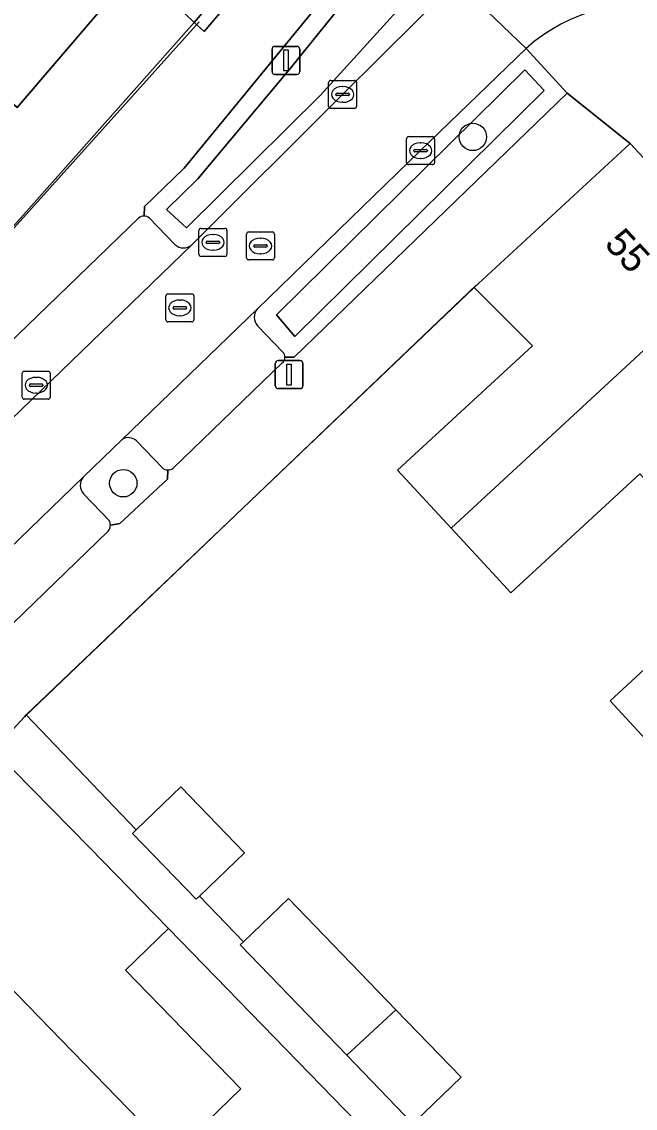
# Model space of a CAD drawing. Extents: x 159716 to 160783, y 383290 to 384031.
# Drawn here: x 160391.03 to 160412.95, y 383611.06 to 383649.89 of the extents above; entities that cross this region are included whole.
import ezdxf

# ---------------------------------------------------------------- set-up
doc = ezdxf.new("R2010")
doc.units = 0
for name, color, linetype in [('IMGEO_Boom', 7, 'Continuous'), ('IMGEO_Erf', 7, 'Continuous'), ('IMGEO_Groenvoorziening', 7, 'Continuous'), ('IMGEO_Kolk', 7, 'Continuous'), ('IMGEO_Lichtmast', 7, 'Continuous'), ('IMGEO_Muur', 7, 'Continuous'), ('IMGEO_Pand', 7, 'Continuous'), ('IMGEO_Pand_nummerreeks', 7, 'Continuous'), ('IMGEO_Parkeervlak_open', 7, 'Continuous'), ('IMGEO_Rijbaan_lokaal_open', 7, 'Continuous'), ('IMGEO_Rioolput', 7, 'Continuous'), ('IMGEO_Voetpad_open', 7, 'Continuous')]:
    doc.layers.add(name, color=color, linetype=linetype)

msp = doc.modelspace()

# ---------------------------------------------------------------- linework, layer by layer
at = {"layer": 'IMGEO_Boom'}
for centre in [(160407.146, 383645.773), (160394.656, 383633.396)]:
    msp.add_circle(centre, 0.489, dxfattribs=at)
at = {"layer": 'IMGEO_Erf'}
for points in [[(160363.424, 383656.017), (160374.313, 383645.169), (160376.06, 383646.857), (160378.36, 383644.475), (160381.922, 383640.787), (160384.197, 383638.431), (160382.614, 383636.901), (160384.239, 383635.282), (160397.191, 383649.866), (160397.115, 383649.931)], [(160395.121, 383651.808), (160390.868, 383646.828), (160388.712, 383648.669), (160387.066, 383650.075)], [(160413.12, 383633.736), (160408.508, 383629.478), (160407.851, 383630.189), (160406.37, 383631.793), (160404.46, 383633.863), (160409.273, 383638.305), (160407.196, 383640.387), (160391.191, 383625.117), (160395.117, 383621.009), (160396.709, 383622.544), (160398.982, 383620.189), (160397.38, 383618.642), (160398.946, 383617.003), (160400.557, 383618.557), (160404.398, 383614.578), (160406.727, 383612.166), (160405.085, 383610.58), (160406.942, 383608.637), (160408.595, 383610.231), (160412.256, 383606.439), (160414.358, 383604.26), (160412.676, 383602.637), (160413.594, 383601.677)], [(160414.037, 383623.475), (160412.055, 383625.623), (160416.674, 383629.886)], [(160382.805, 383579.972), (160410.87, 383600.045), (160412.23, 383601.067), (160396.267, 383617.485), (160394.739, 383615.995), (160398.86, 383611.757), (160396.431, 383609.395), (160393.88, 383606.915), (160389.7, 383611.214), (160388.378, 383609.929), (160386.887, 383608.478), (160391.009, 383604.238), (160388.628, 383601.923), (160386.126, 383599.49), (160381.946, 383603.789), (160380.575, 383602.456), (160384.759, 383598.117), (160382.49, 383595.911), (160378.318, 383600.238), (160376.63, 383598.596), (160373.926, 383601.377), (160370.406, 383605.011)]]:
    msp.add_lwpolyline(points, dxfattribs=at)
at = {"layer": 'IMGEO_Groenvoorziening'}
for points in [[(160402.445, 383655.31), (160402.121, 383655.627), (160397.191, 383649.866), (160397.544, 383649.543)], [(160405.493, 383651.555), (160404.136, 383652.578), (160400.636, 383648.235), (160397.321, 383644.282), (160396.198, 383643.186), (160396.913, 383642.522), (160401.707, 383647.266), (160404.793, 383650.658)], [(160404.136, 383652.578), (160405.493, 383651.555), (160404.793, 383650.658), (160401.707, 383647.266), (160396.913, 383642.522), (160396.198, 383643.186), (160397.321, 383644.282), (160400.636, 383648.235)], [(160409.701, 383647.438), (160409.006, 383648.172), (160400.126, 383639.411), (160400.789, 383638.646)], [(160409.006, 383648.172), (160409.701, 383647.438), (160400.789, 383638.646), (160400.126, 383639.411)]]:
    msp.add_lwpolyline(points, close=True, dxfattribs=at)
for points in [[(160405.174, 383649.948), (160406.534, 383651.357), (160404.075, 383653.502), (160396.831, 383644.658), (160395.41, 383643.282), (160395.399, 383642.946)], [(160397.106, 383641.919), (160402.493, 383647.292), (160405.174, 383649.948)], [(160410.515, 383647.343), (160409.048, 383648.938), (160405.28, 383645.284), (160399.437, 383639.623)], [(160400.434, 383637.899), (160400.761, 383637.906), (160410.515, 383647.343)], [(160395.591, 383642.868), (160396.498, 383641.929)], [(160399.447, 383639.025), (160400.355, 383638.087)], [(160394.619, 383634.96), (160393.219, 383633.609)], [(160396.056, 383633.945), (160395.124, 383634.911)], [(160394.194, 383631.893), (160394.538, 383631.952), (160396.237, 383633.548), (160396.243, 383633.871)], [(160393.237, 383633.018), (160394.161, 383632.053)]]:
    msp.add_lwpolyline(points, dxfattribs=at)
for centre, radius, start, end in [((160395.394, 383642.658), 0.288, 46.7768, 89.0043), ((160396.808, 383642.26), 0.453, 226.9113, 311.2042), ((160399.813, 383639.33), 0.476, 142.0713, 219.8448), ((160400.177, 383637.902), 0.257, 359.4346, 46.151), ((160394.842, 383634.628), 0.399, 45.0318, 123.8841), ((160396.254, 383634.172), 0.301, 228.9204, 267.9), ((160393.569, 383633.324), 0.451, 140.7937, 222.6953), ((160393.846, 383631.905), 0.348, 358.0982, 25.2095)]:
    msp.add_arc(centre, radius, start, end, dxfattribs=at)
at = {"layer": 'IMGEO_Kolk'}
for p, q in [((160402.067, 383647.792), (160402.919, 383647.792)), ((160401.992, 383646.866), (160401.992, 383647.718)), ((160402.48, 383647.572), (160402.505, 383647.572)), ((160402.993, 383647.718), (160402.993, 383646.866)), ((160402.251, 383647.286), (160402.251, 383647.298)), ((160402.689, 383647.249), (160402.291, 383647.249)), ((160402.294, 383647.335), (160402.692, 383647.335)), ((160402.503, 383647.012), (160402.478, 383647.012)), ((160402.735, 383647.298), (160402.735, 383647.286)), ((160402.919, 383646.792), (160402.067, 383646.792)), ((160404.779, 383644.858), (160404.779, 383645.71)), ((160404.854, 383645.784), (160405.706, 383645.784)), ((160405.267, 383645.564), (160405.292, 383645.564)), ((160405.78, 383645.71), (160405.78, 383644.858)), ((160405.038, 383645.278), (160405.038, 383645.29)), ((160405.476, 383645.241), (160405.078, 383645.241)), ((160405.081, 383645.327), (160405.479, 383645.327)), ((160405.522, 383645.29), (160405.522, 383645.278)), ((160405.706, 383644.784), (160404.854, 383644.784)), ((160405.29, 383645.004), (160405.265, 383645.004)), ((160391.044, 383636.475), (160391.044, 383637.327)), ((160391.119, 383637.401), (160391.971, 383637.401)), ((160392.045, 383637.327), (160392.045, 383636.475)), ((160391.346, 383636.944), (160391.744, 383636.944)), ((160391.532, 383637.181), (160391.557, 383637.181)), ((160391.303, 383636.895), (160391.303, 383636.907)), ((160391.741, 383636.858), (160391.343, 383636.858)), ((160391.555, 383636.621), (160391.53, 383636.621)), ((160391.787, 383636.907), (160391.787, 383636.895)), ((160391.971, 383636.401), (160391.119, 383636.401))]:
    msp.add_line(p, q, dxfattribs=at)
for points in [[(160402.067, 383647.792), (160402.919, 383647.792)], [(160401.992, 383646.866), (160401.992, 383647.718)], [(160402.993, 383647.718), (160402.993, 383646.866)], [(160402.919, 383646.792), (160402.067, 383646.792)], [(160404.779, 383644.858), (160404.779, 383645.71)], [(160404.854, 383645.784), (160405.706, 383645.784)], [(160405.78, 383645.71), (160405.78, 383644.858)], [(160405.706, 383644.784), (160404.854, 383644.784)], [(160391.044, 383636.475), (160391.044, 383637.327)], [(160391.119, 383637.401), (160391.971, 383637.401)], [(160392.045, 383637.327), (160392.045, 383636.475)], [(160391.971, 383636.401), (160391.119, 383636.401)]]:
    msp.add_lwpolyline(points, dxfattribs=at)
for centre, radius, start, end in [((160402.069, 383647.716), 0.0765, 91.552, 178.448), ((160402.069, 383647.716), 0.0765, 91.552, 178.448), ((160402.917, 383647.716), 0.0765, 1.552, 88.448), ((160402.917, 383647.716), 0.0765, 1.552, 88.448), ((160402.291, 383647.295), 0.0403, 85.8775, 175.7526), ((160402.288, 383647.285), 0.0366, 178.938, 274.7102), ((160402.692, 383647.292), 0.043, 264.8664, 352.4533), ((160402.696, 383647.297), 0.0386, 1.7309, 96.639), ((160402.069, 383646.868), 0.0765, 181.552, 268.448), ((160402.069, 383646.868), 0.0765, 181.552, 268.448), ((160402.917, 383646.868), 0.0765, 271.552, 358.448), ((160402.917, 383646.868), 0.0765, 271.552, 358.448), ((160404.856, 383645.708), 0.0765, 91.552, 178.448), ((160404.856, 383645.708), 0.0765, 91.552, 178.448), ((160405.704, 383645.708), 0.0765, 1.552, 88.448), ((160405.704, 383645.708), 0.0765, 1.552, 88.448), ((160405.078, 383645.287), 0.0403, 85.8775, 175.7526), ((160405.075, 383645.277), 0.0366, 178.938, 274.7102), ((160405.479, 383645.284), 0.043, 264.8664, 352.4533), ((160405.483, 383645.289), 0.0386, 1.7309, 96.639), ((160404.856, 383644.86), 0.0765, 181.552, 268.448), ((160404.856, 383644.86), 0.0765, 181.552, 268.448), ((160405.704, 383644.86), 0.0765, 271.552, 358.448), ((160405.704, 383644.86), 0.0765, 271.552, 358.448), ((160391.121, 383637.325), 0.0765, 91.552, 178.448), ((160391.121, 383637.325), 0.0765, 91.552, 178.448), ((160391.969, 383637.325), 0.0765, 1.552, 88.448), ((160391.969, 383637.325), 0.0765, 1.552, 88.448), ((160391.343, 383636.904), 0.0403, 85.8775, 175.7526), ((160391.748, 383636.906), 0.0386, 1.7309, 96.639), ((160391.34, 383636.894), 0.0366, 178.938, 274.7102), ((160391.744, 383636.901), 0.043, 264.8664, 352.4533), ((160391.121, 383636.477), 0.0765, 181.552, 268.448), ((160391.121, 383636.477), 0.0765, 181.552, 268.448), ((160391.969, 383636.477), 0.0765, 271.552, 358.448), ((160391.969, 383636.477), 0.0765, 271.552, 358.448)]:
    msp.add_arc(centre, radius, start, end, dxfattribs=at)
for centre, major_axis, ratio, start_param, end_param in [((160402.479, 383647.292), (-0.387, 0.002), 0.722429, 4.712389, 7.853982), ((160402.504, 383647.292), (-0.39, 0.002), 0.717154, 1.570796, 4.712389), ((160405.266, 383645.284), (-0.387, 0.002), 0.722429, 4.712389, 7.853982), ((160405.291, 383645.284), (-0.39, 0.002), 0.717154, 1.570796, 4.712389), ((160391.531, 383636.901), (-0.387, 0.002), 0.722429, 4.712389, 7.853982), ((160391.556, 383636.901), (-0.39, 0.002), 0.717154, 1.570796, 4.712389)]:
    msp.add_ellipse(centre, major_axis=major_axis, ratio=ratio, start_param=start_param, end_param=end_param, dxfattribs=at)
at = {"layer": 'IMGEO_Lichtmast'}
for p, q in [((160400.072, 383649.008), (160400.862, 383649.008)), ((160400.862, 383649.008), (160400.072, 383649.008)), ((160399.972, 383648.108), (160399.972, 383648.908)), ((160399.972, 383648.908), (160399.972, 383648.108)), ((160400.962, 383648.908), (160400.962, 383648.108)), ((160400.962, 383648.108), (160400.962, 383648.908)), ((160400.862, 383648.008), (160400.072, 383648.008)), ((160400.072, 383648.008), (160400.862, 383648.008)), ((160400.185, 383637.779), (160400.975, 383637.779)), ((160400.975, 383637.779), (160400.185, 383637.779)), ((160400.085, 383636.879), (160400.085, 383637.679)), ((160400.085, 383637.679), (160400.085, 383636.879)), ((160401.075, 383637.679), (160401.075, 383636.879)), ((160401.075, 383636.879), (160401.075, 383637.679)), ((160400.975, 383636.779), (160400.185, 383636.779)), ((160400.185, 383636.779), (160400.975, 383636.779))]:
    msp.add_line(p, q, dxfattribs=at)
for points in [[(160400.392, 383648.883), (160400.542, 383648.883), (160400.542, 383648.133), (160400.392, 383648.133), (160400.392, 383648.883)], [(160400.505, 383637.654), (160400.655, 383637.654), (160400.655, 383636.904), (160400.505, 383636.904), (160400.505, 383637.654)]]:
    msp.add_lwpolyline(points, dxfattribs=at)
for centre, start, end in [((160400.072, 383648.908), 90, 180), ((160400.072, 383648.908), 90, 180), ((160400.862, 383648.908), 0, 90), ((160400.862, 383648.908), 360, 90), ((160400.072, 383648.108), 180, 270), ((160400.072, 383648.108), 180, 270), ((160400.862, 383648.108), 270, 0), ((160400.862, 383648.108), 270, 0), ((160400.185, 383637.679), 90, 180), ((160400.185, 383637.679), 90, 180), ((160400.975, 383637.679), 0, 90), ((160400.975, 383637.679), 360, 90), ((160400.185, 383636.879), 180, 270), ((160400.185, 383636.879), 180, 270), ((160400.975, 383636.879), 270, 0), ((160400.975, 383636.879), 270, 0)]:
    msp.add_arc(centre, 0.1, start, end, dxfattribs=at)
at = {"layer": 'IMGEO_Muur'}
for points in [[(160384.239, 383635.282), (160397.371, 383649.885)], [(160407.265, 383640.48), (160391.123, 383625.052)]]:
    msp.add_lwpolyline(points, dxfattribs=at)
at = {"layer": 'IMGEO_Pand'}
for points in [[(160402.121, 383655.627), (160397.807, 383659.322), (160388.712, 383648.669), (160390.868, 383646.828), (160395.121, 383651.808), (160397.115, 383649.931), (160397.191, 383649.866)], [(160416.693, 383641.32), (160412.772, 383645.544), (160407.196, 383640.387), (160409.273, 383638.305), (160404.46, 383633.863), (160406.37, 383631.793)], [(160420.54, 383637.175), (160416.693, 383641.32), (160406.37, 383631.793), (160407.851, 383630.189), (160408.508, 383629.478), (160413.12, 383633.736), (160414.819, 383631.895), (160415.002, 383632.064)], [(160424.389, 383633.03), (160420.54, 383637.175), (160415.002, 383632.064), (160414.819, 383631.895), (160416.674, 383629.886), (160412.055, 383625.623), (160414.037, 383623.475), (160414.155, 383623.584)], [(160396.267, 383617.485), (160393.462, 383620.37), (160390.014, 383623.862), (160386.061, 383620.061), (160396.431, 383609.395), (160398.86, 383611.757), (160394.739, 383615.995)], [(160395.117, 383621.009), (160394.988, 383620.884), (160397.262, 383618.528), (160397.38, 383618.642), (160398.982, 383620.189), (160396.709, 383622.544)], [(160386.061, 383620.061), (160382.166, 383616.317), (160388.378, 383609.929), (160389.7, 383611.214), (160393.88, 383606.915), (160396.431, 383609.395)], [(160398.946, 383617.003), (160398.837, 383616.897), (160402.641, 383612.956), (160404.398, 383614.578), (160400.557, 383618.557)], [(160404.398, 383614.578), (160402.641, 383612.956), (160405.007, 383610.505), (160405.085, 383610.58), (160406.727, 383612.166)]]:
    msp.add_lwpolyline(points, close=True, dxfattribs=at)
at = {"layer": 'IMGEO_Parkeervlak_open'}
for points in [[(160402.445, 383655.31), (160397.544, 383649.543), (160397.191, 383649.866), (160384.239, 383635.282), (160382.982, 383633.738), (160378.972, 383629.872), (160375.089, 383626.127), (160371.175, 383622.352), (160370.209, 383621.424), (160367.367, 383618.658), (160363.06, 383614.464), (160356.954, 383612.702), (160352.5, 383611.416), (160348.161, 383610.163), (160343.822, 383608.91)], [(160395.399, 383642.946), (160395.41, 383643.282), (160396.831, 383644.658), (160404.075, 383653.502)], [(160366.42, 383615.055), (160395.199, 383642.869)], [(160395.199, 383642.869), (160366.42, 383615.055)], [(160396.498, 383641.929), (160395.591, 383642.868)], [(160367.629, 383613.386), (160369.23, 383615.003), (160383.469, 383628.761), (160385.963, 383631.157), (160397.106, 383641.919)], [(160399.437, 383639.623), (160394.619, 383634.96)], [(160400.355, 383638.087), (160399.447, 383639.025)], [(160396.428, 383633.926), (160400.335, 383637.698)], [(160395.124, 383634.911), (160396.056, 383633.945)], [(160393.219, 383633.609), (160388.275, 383628.841), (160385.762, 383626.418), (160380.104, 383620.962)], [(160394.161, 383632.053), (160393.237, 383633.018)], [(160382.031, 383619.984), (160394.113, 383631.678)]]:
    msp.add_lwpolyline(points, dxfattribs=at)
for centre, radius, start, end in [((160395.395, 383642.659), 0.288, 89.1758, 132.9376), ((160395.395, 383642.659), 0.288, 89.1758, 132.9376), ((160395.394, 383642.658), 0.288, 46.7768, 89.0043), ((160396.808, 383642.26), 0.453, 226.9113, 311.2042), ((160399.813, 383639.33), 0.476, 142.0713, 219.8448), ((160400.177, 383637.902), 0.257, 359.4346, 46.151), ((160400.173, 383637.903), 0.261, 308.3593, 359.1967), ((160394.842, 383634.628), 0.399, 45.0318, 123.8841), ((160396.254, 383634.172), 0.301, 228.9204, 267.9), ((160396.256, 383634.167), 0.297, 267.5676, 305.5466), ((160393.569, 383633.324), 0.451, 140.7937, 222.6953), ((160393.831, 383631.907), 0.363, 320.896, 357.8168), ((160393.846, 383631.905), 0.348, 358.0982, 25.2095)]:
    msp.add_arc(centre, radius, start, end, dxfattribs=at)
at = {"layer": 'IMGEO_Rijbaan_lokaal_open'}
msp.add_lwpolyline([(160409.048, 383648.938), (160406.534, 383651.357), (160405.174, 383649.948), (160402.493, 383647.292), (160397.106, 383641.919), (160385.963, 383631.157), (160388.275, 383628.841), (160393.219, 383633.609), (160394.619, 383634.96), (160399.437, 383639.623), (160405.28, 383645.284)], close=True, dxfattribs=at)
msp.add_lwpolyline([(160406.534, 383651.357), (160409.048, 383648.938)], dxfattribs=at)
msp.add_arc((160413.289, 383644.177), 6.376, 77.3299, 131.6967, dxfattribs=at)
at = {"layer": 'IMGEO_Rioolput'}
for p, q in [((160397.36, 383641.58), (160397.36, 383642.432)), ((160397.435, 383642.506), (160398.287, 383642.506)), ((160398.361, 383642.432), (160398.361, 383641.58)), ((160399.133, 383642.378), (160399.985, 383642.378)), ((160397.619, 383642), (160397.619, 383642.012)), ((160398.057, 383641.963), (160397.659, 383641.963)), ((160397.662, 383642.049), (160398.06, 383642.049)), ((160397.848, 383642.286), (160397.873, 383642.286)), ((160398.103, 383642.012), (160398.103, 383642)), ((160399.058, 383641.452), (160399.058, 383642.304)), ((160399.546, 383642.158), (160399.571, 383642.158)), ((160400.059, 383642.304), (160400.059, 383641.452)), ((160397.871, 383641.726), (160397.846, 383641.726)), ((160399.317, 383641.872), (160399.317, 383641.884)), ((160399.755, 383641.835), (160399.357, 383641.835)), ((160399.36, 383641.921), (160399.758, 383641.921)), ((160399.569, 383641.598), (160399.544, 383641.598)), ((160399.801, 383641.884), (160399.801, 383641.872)), ((160398.287, 383641.506), (160397.435, 383641.506)), ((160399.985, 383641.378), (160399.133, 383641.378)), ((160396.177, 383639.239), (160396.177, 383640.091)), ((160396.252, 383640.165), (160397.104, 383640.165)), ((160397.178, 383640.091), (160397.178, 383639.239)), ((160396.436, 383639.659), (160396.436, 383639.671)), ((160396.479, 383639.708), (160396.877, 383639.708)), ((160396.665, 383639.945), (160396.69, 383639.945)), ((160396.92, 383639.671), (160396.92, 383639.659)), ((160396.874, 383639.622), (160396.476, 383639.622)), ((160396.688, 383639.385), (160396.663, 383639.385)), ((160397.104, 383639.165), (160396.252, 383639.165))]:
    msp.add_line(p, q, dxfattribs=at)
for points in [[(160397.36, 383641.58), (160397.36, 383642.432)], [(160397.435, 383642.506), (160398.287, 383642.506)], [(160398.361, 383642.432), (160398.361, 383641.58)], [(160399.133, 383642.378), (160399.985, 383642.378)], [(160399.058, 383641.452), (160399.058, 383642.304)], [(160400.059, 383642.304), (160400.059, 383641.452)], [(160398.287, 383641.506), (160397.435, 383641.506)], [(160399.985, 383641.378), (160399.133, 383641.378)], [(160396.177, 383639.239), (160396.177, 383640.091)], [(160396.252, 383640.165), (160397.104, 383640.165)], [(160397.178, 383640.091), (160397.178, 383639.239)], [(160397.104, 383639.165), (160396.252, 383639.165)]]:
    msp.add_lwpolyline(points, dxfattribs=at)
for centre, radius, start, end in [((160397.437, 383642.43), 0.0765, 91.552, 178.448), ((160397.437, 383642.43), 0.0765, 91.552, 178.448), ((160398.285, 383642.43), 0.0765, 1.552, 88.448), ((160398.285, 383642.43), 0.0765, 1.552, 88.448), ((160399.135, 383642.302), 0.0765, 91.552, 178.448), ((160399.135, 383642.302), 0.0765, 91.552, 178.448), ((160399.983, 383642.302), 0.0765, 1.552, 88.448), ((160399.983, 383642.302), 0.0765, 1.552, 88.448), ((160397.659, 383642.009), 0.0403, 85.8775, 175.7526), ((160397.656, 383641.999), 0.0366, 178.938, 274.7102), ((160398.06, 383642.006), 0.043, 264.8664, 352.4533), ((160398.064, 383642.011), 0.0386, 1.7309, 96.639), ((160397.437, 383641.582), 0.0765, 181.552, 268.448), ((160397.437, 383641.582), 0.0765, 181.552, 268.448), ((160398.285, 383641.582), 0.0765, 271.552, 358.448), ((160398.285, 383641.582), 0.0765, 271.552, 358.448), ((160399.357, 383641.881), 0.0403, 85.8775, 175.7526), ((160399.354, 383641.871), 0.0366, 178.938, 274.7102), ((160399.758, 383641.878), 0.043, 264.8664, 352.4533), ((160399.762, 383641.883), 0.0386, 1.7309, 96.639), ((160399.135, 383641.454), 0.0765, 181.552, 268.448), ((160399.135, 383641.454), 0.0765, 181.552, 268.448), ((160399.983, 383641.454), 0.0765, 271.552, 358.448), ((160399.983, 383641.454), 0.0765, 271.552, 358.448), ((160396.254, 383640.089), 0.0765, 91.552, 178.448), ((160396.254, 383640.089), 0.0765, 91.552, 178.448), ((160397.102, 383640.089), 0.0765, 1.552, 88.448), ((160397.102, 383640.089), 0.0765, 1.552, 88.448), ((160396.476, 383639.668), 0.0403, 85.8775, 175.7526), ((160396.473, 383639.658), 0.0366, 178.938, 274.7102), ((160396.877, 383639.665), 0.043, 264.8664, 352.4533), ((160396.881, 383639.67), 0.0386, 1.7309, 96.639), ((160396.254, 383639.241), 0.0765, 181.552, 268.448), ((160396.254, 383639.241), 0.0765, 181.552, 268.448), ((160397.102, 383639.241), 0.0765, 271.552, 358.448), ((160397.102, 383639.241), 0.0765, 271.552, 358.448)]:
    msp.add_arc(centre, radius, start, end, dxfattribs=at)
for centre, major_axis, ratio, start_param, end_param in [((160397.847, 383642.006), (-0.387, 0.002), 0.722429, 4.712389, 7.853982), ((160397.872, 383642.006), (-0.39, 0.002), 0.717154, 1.570796, 4.712389), ((160399.545, 383641.878), (-0.387, 0.002), 0.722429, 4.712389, 7.853982), ((160399.57, 383641.878), (-0.39, 0.002), 0.717154, 1.570796, 4.712389), ((160396.664, 383639.665), (-0.387, 0.002), 0.722429, 4.712389, 7.853982), ((160396.689, 383639.665), (-0.39, 0.002), 0.717154, 1.570796, 4.712389)]:
    msp.add_ellipse(centre, major_axis=major_axis, ratio=ratio, start_param=start_param, end_param=end_param, dxfattribs=at)
at = {"layer": 'IMGEO_Voetpad_open'}
for points in [[(160409.048, 383648.938), (160410.515, 383647.343), (160412.772, 383645.544), (160416.693, 383641.32), (160420.54, 383637.175), (160424.389, 383633.03), (160428.236, 383628.884), (160432.084, 383624.739), (160436.079, 383620.435), (160436.893, 383619.556), (160440.764, 383615.382), (160444.64, 383611.203), (160448.515, 383607.023), (160452.391, 383602.844), (160456.328, 383598.598), (160458.067, 383600.195), (160456.072, 383602.378), (160457.215, 383603.452), (160457.285, 383603.724)], [(160390.014, 383623.862), (160391.123, 383625.052), (160391.191, 383625.117), (160407.196, 383640.387), (160412.772, 383645.544), (160410.515, 383647.343), (160400.761, 383637.906), (160400.434, 383637.899)], [(160400.335, 383637.698), (160396.428, 383633.926)], [(160396.243, 383633.871), (160396.237, 383633.548), (160394.538, 383631.952), (160394.194, 383631.893)], [(160394.113, 383631.678), (160382.031, 383619.984)], [(160413.594, 383601.677), (160412.676, 383602.637), (160412.638, 383602.6), (160410.498, 383604.817), (160406.874, 383608.571), (160406.942, 383608.637), (160405.085, 383610.58), (160405.007, 383610.505), (160402.641, 383612.956), (160398.837, 383616.897), (160398.946, 383617.003), (160397.38, 383618.642), (160397.262, 383618.528), (160394.988, 383620.884), (160395.117, 383621.009), (160391.191, 383625.117), (160391.123, 383625.052), (160390.014, 383623.862), (160393.462, 383620.37), (160396.267, 383617.485), (160412.23, 383601.067), (160410.87, 383600.045), (160382.805, 383579.972)]]:
    msp.add_lwpolyline(points, dxfattribs=at)
for centre, radius, start, end in [((160413.289, 383644.177), 6.376, 77.3299, 131.6967), ((160400.173, 383637.903), 0.261, 308.3593, 359.1967), ((160396.256, 383634.167), 0.297, 267.5676, 305.5466), ((160393.831, 383631.907), 0.363, 320.896, 357.8168)]:
    msp.add_arc(centre, radius, start, end, dxfattribs=at)

# ---------------------------------------------------------------- texts
at = {"layer": 'IMGEO_Pand_nummerreeks'}
msp.add_text('55', height=1, rotation=312.7081, dxfattribs=at).set_placement((160411.81, 383641.924))

doc.saveas('drawing.dxf')
